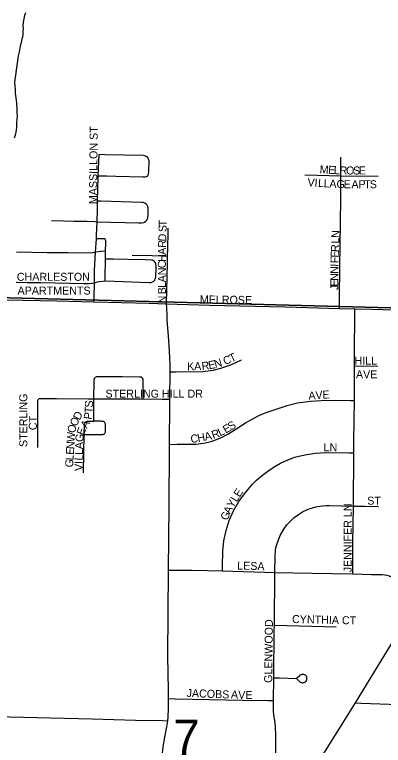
# Model space of a CAD drawing. Extents: x 1587405 to 1714697, y 1028970 to 1155083.
# Drawn here: x 1652641 to 1654947, y 1116017 to 1120584 of the extents above; entities that cross this region are included whole.
import ezdxf

# ---------------------------------------------------------------- set-up
doc = ezdxf.new("R2010")
doc.units = 0
for name, color, linetype in [('GM_X_City_Street', 7, 'Continuous'), ('GM_X_City_Street_Text', 7, 'Continuous'), ('GM_X_Minor_River', 7, 'Continuous'), ('GM_X_Section', 7, 'Continuous'), ('GM_X_Section_Text', 7, 'Continuous')]:
    doc.layers.add(name, color=color, linetype=linetype)

msp = doc.modelspace()

# ---------------------------------------------------------------- linework, layer by layer
at = {"layer": 'GM_X_City_Street'}
for points in [[(1653164.1, 1119576.2), (1653169.2, 1119709.2)], [(1653164.1, 1119576.2), (1653189, 1119575.9), (1653218.5, 1119575.5), (1653274.2, 1119574), (1653443.1, 1119569.7), (1653457.6, 1119569.8), (1653466.7, 1119572), (1653472, 1119575.6), (1653476.3, 1119580.2), (1653479.2, 1119588.8), (1653480.9, 1119600.4), (1653481.5, 1119620.5), (1653481.8, 1119650.8), (1653481.7, 1119670.7), (1653479.1, 1119680.1), (1653476.3, 1119685.9), (1653472.3, 1119691), (1653464.6, 1119697), (1653455.6, 1119700.9), (1653446, 1119702.8), (1653207.2, 1119708.5), (1653169.2, 1119709.2)], [(1654681.3, 1119577.2), (1654680.6, 1119694)], [(1653160.6, 1119418.4), (1653163.9, 1119568.5), (1653164.1, 1119576.2)], [(1654457.2, 1119582.1), (1654608.3, 1119578.3), (1654681.3, 1119577.2)], [(1654673.3, 1118748.1), (1654674, 1118820), (1654675.8, 1119001.6), (1654682.1, 1119430.2), (1654681.3, 1119577.2)], [(1654681.3, 1119577.2), (1654915.6, 1119573.9)], [(1653158.5, 1119289.2), (1653159.5, 1119364.9), (1653160.6, 1119418.4)], [(1653158.5, 1119289.2), (1653416.9, 1119281.7), (1653435.3, 1119281.7), (1653448.4, 1119284.1), (1653454.1, 1119286.9), (1653461.9, 1119292.6), (1653466.2, 1119297.6), (1653471.3, 1119305.8), (1653474.7, 1119315.1), (1653477, 1119331.4), (1653477.3, 1119358), (1653475.8, 1119374.5), (1653473.4, 1119384), (1653469.4, 1119392.8), (1653463.4, 1119400.3), (1653455.2, 1119405.7), (1653446, 1119408.9), (1653436.2, 1119410.4), (1653180.1, 1119418.4), (1653160.6, 1119418.4)], [(1652871.2, 1119296.7), (1652947, 1119295.6), (1653011.2, 1119293.6), (1653033.2, 1119293.1), (1653093, 1119292.2), (1653142.8, 1119290.1), (1653158.5, 1119289.2)], [(1653152.6, 1119183.1), (1653154.3, 1119207), (1653158.5, 1119289.2)], [(1653597.6, 1119075.3), (1653598.8, 1119131.5), (1653600.7, 1119213.5), (1653601.8, 1119249.2)], [(1653146.5, 1119098.8), (1653152.6, 1119183.1)], [(1653210.3, 1119102.6), (1653210.8, 1119159.7), (1653211, 1119167.5), (1653211, 1119171.5), (1653210.9, 1119172.9), (1653210.5, 1119174.5), (1653209.8, 1119176.9), (1653208.2, 1119180.1), (1653205.2, 1119181.6), (1653200.7, 1119182.1), (1653189.4, 1119182.3), (1653172.5, 1119182.7), (1653158.6, 1119183), (1653152.6, 1119183.1)], [(1652652.8, 1119100.4), (1652845.5, 1119097.8), (1652973.1, 1119097.5), (1653113.8, 1119094.6), (1653129.4, 1119096.3), (1653146.5, 1119098.8)], [(1653141, 1118908.3), (1653140.9, 1118984.5), (1653146.5, 1119098.8)], [(1653210.3, 1119102.6), (1653193.1, 1119104.7), (1653178.6, 1119104.2), (1653163.1, 1119101.9), (1653146.5, 1119098.8)], [(1653209.8, 1119056.5), (1653210.3, 1119102.6)], [(1653377.3, 1119081.1), (1653501.5, 1119078.2), (1653564, 1119076.3), (1653597.6, 1119075.3)], [(1653592.1, 1118776.1), (1653594.2, 1118870.7), (1653594.8, 1118934.3), (1653597, 1119042.7), (1653597.6, 1119075.3)], [(1653207.7, 1118919.5), (1653485.6, 1118908.8), (1653494.6, 1118910.2), (1653503.8, 1118913), (1653511.5, 1118917.3), (1653517.2, 1118923.5), (1653521.2, 1118932), (1653523.4, 1118942.2), (1653524.7, 1118957.3), (1653525.9, 1118989.5), (1653525.8, 1119012.7), (1653523.9, 1119025.7), (1653521.9, 1119031.8), (1653517, 1119040), (1653509.6, 1119046), (1653503.5, 1119048.3), (1653497.1, 1119049.7), (1653457.6, 1119051.2), (1653349.3, 1119053.3), (1653258.8, 1119055.3), (1653209.8, 1119056.5)], [(1653207.7, 1118919.5), (1653208.3, 1118938.9), (1653209.8, 1119056.5)], [(1652652, 1118912.4), (1652719.6, 1118910.3), (1652805.6, 1118909), (1653074.8, 1118904.4), (1653106.6, 1118904.5), (1653123.5, 1118905.6), (1653141, 1118908.3)], [(1653137.6, 1118788.4), (1653138.7, 1118817.3), (1653141, 1118908.3)], [(1653141, 1118908.3), (1653159.6, 1118913.2), (1653171.4, 1118915.8), (1653193.1, 1118918.5), (1653207.7, 1118919.5)], [(1652509.3, 1118802.1), (1652514.5, 1118802), (1652694.7, 1118799.2), (1652908, 1118795.8), (1653137.6, 1118788.4)], [(1653137.6, 1118788.4), (1653482.1, 1118780.3), (1653592.1, 1118776.1)], [(1653613.7, 1118350.6), (1653613.9, 1118397.7), (1653609.8, 1118480.8), (1653603.3, 1118576.5), (1653596.2, 1118673.4), (1653594.9, 1118705), (1653593, 1118752), (1653592.1, 1118776.1)], [(1653592.1, 1118776.1), (1653859.2, 1118767.8), (1654334.8, 1118757.2), (1654673.3, 1118748.1)], [(1654673.3, 1118748.1), (1654767.9, 1118745.5)], [(1654767.3, 1118387.3), (1654767.8, 1118477), (1654767.9, 1118706.6), (1654767.9, 1118745.5)], [(1654767.9, 1118745.5), (1654876, 1118742.5), (1655139.9, 1118735.3)], [(1653613.7, 1118350.6), (1653651.2, 1118351.1), (1653817.4, 1118353.6), (1653882.7, 1118361.8), (1653930.7, 1118373.3), (1653992.6, 1118395.8), (1654060.9, 1118426.1)], [(1654765.9, 1118171.6), (1654766.6, 1118230.7), (1654767.3, 1118387.3)], [(1654767.3, 1118387.3), (1654845, 1118388.1), (1654911.8, 1118387.6)], [(1653612.6, 1118180.8), (1653613.7, 1118350.6)], [(1653137, 1118183), (1653137.9, 1118292.5), (1653138.6, 1118300.6), (1653139, 1118304.5), (1653140.1, 1118308.7), (1653141.8, 1118312.1), (1653144.6, 1118315.6), (1653147, 1118318), (1653150.7, 1118320.3), (1653155.6, 1118321.9), (1653158.1, 1118322.5), (1653163.1, 1118323.1), (1653167.1, 1118323.2), (1653313.7, 1118321.5), (1653422.5, 1118320.1), (1653426.6, 1118320), (1653430.1, 1118319.7), (1653432.5, 1118319.2), (1653434, 1118318.6), (1653435.2, 1118317.8), (1653437.1, 1118316.4), (1653438.7, 1118315.3), (1653439.8, 1118314.1), (1653441.1, 1118312.5), (1653441.9, 1118310.7), (1653442.5, 1118308.7), (1653443.2, 1118305.4), (1653443.5, 1118302), (1653444, 1118296.6), (1653443.1, 1118215.3), (1653442.7, 1118182)], [(1652786.2, 1117879.4), (1652786.4, 1117913.9), (1652785.5, 1118164.3), (1652785.7, 1118168.7), (1652786.6, 1118173.3), (1652787.9, 1118177.6), (1652790, 1118180.5)], [(1652790, 1118180.5), (1652793.3, 1118182.7), (1652797, 1118184), (1652801.2, 1118185.1), (1652806.1, 1118185.5), (1652902.4, 1118185.7), (1653101, 1118183.1), (1653137, 1118183)], [(1653136.3, 1118043.1), (1653136, 1118064.3), (1653137, 1118183)], [(1653137, 1118183), (1653349.5, 1118182.7), (1653442.7, 1118182)], [(1653442.7, 1118182), (1653564.7, 1118181.1), (1653612.6, 1118180.8)], [(1653610.7, 1117897.6), (1653612.4, 1118151.5), (1653612.6, 1118180.8)], [(1653610.7, 1117897.6), (1653658.7, 1117898.4), (1653774.1, 1117900.2), (1653822.7, 1117905.7), (1653870.2, 1117917), (1653931.8, 1117939.1), (1653975.6, 1117960.9), (1654044.2, 1118006.1), (1654085.5, 1118033.6), (1654173.7, 1118080.2), (1654219.6, 1118100.3), (1654345.2, 1118141.3), (1654409.8, 1118156.8), (1654491.9, 1118168.8), (1654591.3, 1118173.9), (1654740.2, 1118171.9), (1654765.9, 1118171.6)], [(1654762.8, 1117845.2), (1654763.3, 1117918.6), (1654765.9, 1118171.6)], [(1653077, 1117960.5), (1653078.7, 1118021.3), (1653079.3, 1118025.6), (1653080.9, 1118030.5), (1653082.4, 1118033.4), (1653084.5, 1118036.2), (1653087.3, 1118038.6), (1653090, 1118040.2), (1653093.6, 1118041.8), (1653098, 1118042.8), (1653101.9, 1118043), (1653106.6, 1118043), (1653136.3, 1118043.1)], [(1653077, 1117960.5), (1653103.4, 1117960.4), (1653187.5, 1117959.9), (1653192.2, 1117960.3), (1653195.9, 1117961.2), (1653200.1, 1117962.8), (1653203.3, 1117964.8), (1653205.9, 1117967.1), (1653208.1, 1117970), (1653209.7, 1117973.8), (1653210.3, 1117978.1), (1653210.6, 1117996.2), (1653210.6, 1118004.1), (1653210.1, 1118012.9), (1653209.9, 1118016.8), (1653209.4, 1118021.4), (1653208.8, 1118024.6), (1653208.1, 1118028.1), (1653207.4, 1118031), (1653205.9, 1118034), (1653204.3, 1118036.5), (1653202.2, 1118038.4), (1653200.6, 1118039.5), (1653198.5, 1118040.3), (1653196.1, 1118040.9), (1653192.7, 1118041.3), (1653186.7, 1118042), (1653180.3, 1118042.3), (1653159.6, 1118042.6), (1653136.3, 1118043.1)], [(1653072.4, 1117720.7), (1653073.6, 1117842.1), (1653077, 1117960.5)], [(1653603.7, 1117112.7), (1653605.1, 1117314.4), (1653607.9, 1117511.3), (1653610.6, 1117872.5), (1653610.7, 1117897.6)], [(1653940.8, 1117107.1), (1653941.3, 1117136.6), (1653942.8, 1117230.4), (1653949.7, 1117295.7), (1653963.3, 1117360.5), (1653983.6, 1117423.3), (1654010.5, 1117483.3), (1654042.7, 1117540.6), (1654078.2, 1117589.9), (1654098.3, 1117612.8), (1654129.4, 1117649), (1654154.3, 1117673.8), (1654182.5, 1117698.9), (1654225.1, 1117730.3), (1654265.3, 1117757.7), (1654304.7, 1117780.2), (1654346.2, 1117800.2), (1654392.6, 1117817.2), (1654456.4, 1117833), (1654521.1, 1117843.1), (1654586.5, 1117846.8), (1654733, 1117845.4), (1654762.8, 1117845.2)], [(1654759.5, 1117512.8), (1654762.8, 1117845.2)], [(1654269.1, 1117096.9), (1654269.4, 1117133.1), (1654269.7, 1117168.7), (1654269.9, 1117200.1), (1654272.6, 1117237.7), (1654275.2, 1117253.6), (1654284.3, 1117284.3), (1654302.7, 1117329.1), (1654324.8, 1117368.5), (1654343.8, 1117394.6), (1654366.3, 1117417.3), (1654390.1, 1117440.1), (1654415.8, 1117460.2), (1654441.5, 1117477.1), (1654477.2, 1117492.4), (1654503.8, 1117501), (1654525.5, 1117507), (1654550.6, 1117512.3), (1654566.9, 1117514.5), (1654588.8, 1117516.4), (1654611.3, 1117516.5), (1654759.5, 1117512.8)], [(1654755.9, 1117088.6), (1654756.2, 1117131.5), (1654757.4, 1117277.9), (1654759.5, 1117512.8)], [(1654759.5, 1117512.8), (1654830.4, 1117512.1), (1654917, 1117510.6)], [(1653603.7, 1116309.7), (1653603.9, 1116362), (1653600.1, 1116575.4), (1653603.7, 1117112.7)], [(1653603.7, 1117112.7), (1653651.9, 1117112.4), (1653751, 1117112), (1653940.8, 1117107.1)], [(1653940.8, 1117107.1), (1654269.1, 1117096.9)], [(1654266.2, 1116767.9), (1654269.1, 1117096.9)], [(1654269.1, 1117096.9), (1654502.9, 1117092.5), (1654629.3, 1117091), (1654755.9, 1117088.6)], [(1654755.9, 1117088.6), (1654873.6, 1117085), (1654910, 1117085), (1654939.4, 1117084), (1654955.5, 1117082.8), (1654969.4, 1117080.8), (1654983.1, 1117076.8), (1654997, 1117071.1), (1655011.7, 1117063.6), (1655050.7, 1117041.6), (1655110.1, 1117003.9), (1655167.4, 1116969.4), (1655188.4, 1116956.7)], [(1654773.4, 1116282.7), (1654980.4, 1116620.8), (1655170.7, 1116928)], [(1654261.9, 1116439.3), (1654265.2, 1116735.7), (1654266.2, 1116767.9)], [(1654266.2, 1116767.9), (1654651.3, 1116757.7)], [(1654261.9, 1116439.3), (1654297.6, 1116438.3), (1654403.7, 1116434.1), (1654407.1, 1116433), (1654409.6, 1116430.9), (1654413.1, 1116426.9), (1654416.8, 1116422.5), (1654421.3, 1116417.2), (1654424.5, 1116414.2), (1654428.7, 1116411.5), (1654435.2, 1116409.3), (1654440.3, 1116408.3), (1654444.6, 1116408.2), (1654448.7, 1116409), (1654452.8, 1116410.1), (1654457.3, 1116412.3), (1654461.3, 1116415.5), (1654463.8, 1116418.3), (1654465.6, 1116420.9), (1654467.3, 1116424.2), (1654468, 1116427.3), (1654468.5, 1116430.8), (1654469.1, 1116435), (1654469, 1116438.8), (1654468.5, 1116442.2), (1654467.7, 1116446), (1654466.3, 1116448.7), (1654464.3, 1116451.5), (1654461.9, 1116454.3), (1654459.1, 1116456.2), (1654455.2, 1116457.8), (1654449.9, 1116459.2), (1654444, 1116459.7), (1654437.5, 1116459), (1654432.5, 1116457.5), (1654427.7, 1116455.2), (1654423.6, 1116452.7), (1654417.8, 1116448), (1654413.6, 1116443.7), (1654404.8, 1116435.7)], [(1654260.4, 1116296.6), (1654261.9, 1116439.3)], [(1653599.1, 1116171.3), (1653601.2, 1116193), (1653603.5, 1116247.2), (1653603.7, 1116309.7)], [(1653603.7, 1116309.7), (1653646.3, 1116308.7), (1654067.4, 1116298.9), (1654229.6, 1116297.2), (1654260.4, 1116296.6)], [(1654274.2, 1115883.9), (1654275.5, 1115917.7), (1654275.4, 1115987.3), (1654275.3, 1116081.6), (1654273.3, 1116132.3), (1654271.3, 1116160.7), (1654266, 1116183.2), (1654261.3, 1116208.6), (1654260.1, 1116231.7), (1654260.4, 1116296.6)], [(1654519.2, 1115877.9), (1654574.6, 1115966.3), (1654773.4, 1116282.7)], [(1654773.4, 1116282.7), (1654808.5, 1116279.8), (1655100.5, 1116269.7), (1655263, 1116268)], [(1651548.2, 1116254.6), (1651606.2, 1116242.1), (1651673.1, 1116227.7), (1651737.7, 1116219.9), (1651802.7, 1116215.5), (1652064, 1116208.6), (1652521.4, 1116196.9), (1653126, 1116181.9), (1653396.7, 1116174.8), (1653565.2, 1116171.9), (1653599.1, 1116171.3)], [(1653578.5, 1116057.7), (1653593.9, 1116133.7), (1653599.1, 1116171.3)], [(1653562.5, 1115895.8), (1653566.7, 1115971.6), (1653572.2, 1116020.8), (1653577.7, 1116053.3), (1653578.5, 1116057.7)]]:
    msp.add_lwpolyline(points, dxfattribs=at)
at = {"layer": 'GM_X_Minor_River'}
msp.add_lwpolyline([(1652639.7, 1119812.9), (1652646, 1119830.8), (1652650.4, 1119848.8), (1652652.8, 1119864.8), (1652655.1, 1119880.8), (1652655.7, 1119908.9), (1652658.1, 1119930.9), (1652658.5, 1119950.9), (1652656.9, 1119971), (1652657.4, 1119995.1), (1652654.2, 1120031.2), (1652650.8, 1120063.4), (1652647.4, 1120093.6), (1652645.9, 1120117.7), (1652644.3, 1120137.8), (1652642.7, 1120157.8), (1652645.1, 1120177.8), (1652649.7, 1120205.8), (1652652.3, 1120235.9), (1652657, 1120265.9), (1652661.7, 1120297.9), (1652666.2, 1120325.8), (1652670.8, 1120351.8), (1652675.3, 1120375.8), (1652679.8, 1120397.8), (1652686.2, 1120417.7), (1652688.5, 1120433.7), (1652692.8, 1120445.7), (1652695.1, 1120459.6), (1652695.3, 1120469.7), (1652695.5, 1120481.7), (1652695.8, 1120495.7), (1652694.2, 1120513.8), (1652696.6, 1120535.8), (1652701.1, 1120557.8), (1652705.6, 1120579.8), (1652711.9, 1120597.7)], dxfattribs=at)
at = {"layer": 'GM_X_Section'}
for points in [[(1656339.6, 1124095.9), (1656263, 1118717.5), (1651255.5, 1118849.2), (1651252.7, 1118939.3), (1651349.7, 1124201.4)], [(1651255.5, 1118849.2), (1656263, 1118717.5), (1656195.7, 1113439), (1651152, 1113557.3), (1651155.1, 1113643.3)]]:
    msp.add_lwpolyline(points, close=True, dxfattribs=at)

# ---------------------------------------------------------------- texts
at = {"layer": 'GM_X_City_Street_Text'}
for s, rotation, p in [('MASSILLON ST', 89.4221, (1653156.2, 1119399.1)), ('M', 356.2271, (1654547.8, 1119593.4)), ('E', 356.241, (1654600.5, 1119590)), ('L', 356.6198, (1654636, 1119587.6)), ('R', 358.8894, (1654673.3, 1119585.5)), ('O', 359.9703, (1654713.9, 1119584.7)), ('S', 359.9956, (1654757.9, 1119584.7)), ('E', 359.9956, (1654793.1, 1119584.7)), ('V', 356.2819, (1654471.8, 1119512)), ('I', 356.2383, (1654515.7, 1119509.2)), ('L', 356.3048, (1654537.7, 1119507.7)), ('L', 356.4039, (1654572.9, 1119505.4)), ('A', 357.0206, (1654608.7, 1119503.2)), ('G', 358.1238, (1654653.6, 1119500.9)), ('E', 359.1027, (1654698.5, 1119499.4)), ('A', 359.8912, (1654747.7, 1119498.7)), ('P', 359.9956, (1654791.8, 1119498.7)), ('T', 359.9956, (1654827, 1119498.7)), ('S', 359.9956, (1654862.2, 1119498.7)), ('T', 89.9956, (1653591.8, 1119260.2)), ('S', 89.6693, (1653591.6, 1119224.7)), ('D', 87.5294, (1653589.3, 1119165.5)), ('N', 87.9234, (1654672.1, 1119187.5)), ('R', 87.6676, (1653587.6, 1119125.9)), ('L', 87.9325, (1654670.8, 1119152.3)), ('A', 89.6939, (1653587.4, 1119082.4)), ('E', 87.9234, (1654667.6, 1119064.3)), ('R', 87.9112, (1654668.9, 1119099.5)), ('H', 89.9781, (1653587.4, 1119038.5)), ('F', 87.9507, (1654666.3, 1119029.2)), ('C', 89.994, (1653587.4, 1118998.9)), ('I', 88.4696, (1654665.8, 1119007.3)), ('CHARLESTON', 0, (1652655.2, 1118920.3)), ('N', 89.9928, (1653587.4, 1118954.9)), ('N', 89.5409, (1654665.4, 1118963.6)), ('A', 89.9781, (1653587.4, 1118910.9)), ('N', 89.9781, (1654665.4, 1118919.7)), ('E', 89.9807, (1654665.4, 1118884.5)), ('APARTMENTS', 0, (1652659.6, 1118834.2)), ('L', 89.9956, (1653587.4, 1118875.7)), ('B', 89.994, (1653587.4, 1118836.1)), ('J', 89.9563, (1654665.4, 1118862.4)), ('N', 90, (1653587.4, 1118778.9)), ('MELROSE', 359.2365, (1653799.3, 1118779.5)), ('T', 25.9207, (1653997.1, 1118409.2)), ('E', 10.4865, (1653857, 1118367)), ('N', 16.3907, (1653897.1, 1118374.8)), ('C', 21.3591, (1653956.2, 1118393.1)), ('HILL', 0, (1654767.2, 1118396.7)), ('K', 0.4153, (1653720.1, 1118361.5)), ('A', 0.432, (1653764.1, 1118361.8)), ('R', 5.8034, (1653813.2, 1118362.4)), ('AVE', 0, (1654776, 1118310.7)), ('STERLING HILL DR', 0, (1653209.6, 1118189.9)), ('STERLING', 90, (1652720.6, 1117881.3)), ('A', 4.4406, (1654480.4, 1118176.6)), ('V', 4.451, (1654524.3, 1118180.1)), ('E', 3.0616, (1654567.8, 1118183.4)), ('S', 87.5296, (1653130.3, 1118127.1)), ('D', 62.458, (1653047.9, 1118045.4)), ('T', 86.5065, (1653128.1, 1118091)), ('CT', 90, (1652780.2, 1117986.9)), ('O', 61.1662, (1653026.1, 1118005.7)), ('P', 80.2397, (1653121.5, 1118050.4)), ('O', 79.4703, (1653019.5, 1117966.4)), ('A', 59.4817, (1653092.3, 1117994)), ('E', 30.1259, (1653961.3, 1117964.5)), ('S', 31.7158, (1653993.1, 1117982.9)), ('W', 86.4834, (1653016.2, 1117911)), ('E', 69.4567, (1653073.7, 1117951.2)), ('H', 10.0962, (1653788.3, 1117911.7)), ('A', 13.2341, (1653834.5, 1117920)), ('R', 19.5718, (1653883.2, 1117931.8)), ('L', 25.6115, (1653925.8, 1117947.2)), ('G', 83.5174, (1653069.4, 1117910.6)), ('C', 3.8399, (1653742.9, 1117908.3)), ('E', 86.5004, (1653011.4, 1117831.9)), ('N', 86.5023, (1653013.5, 1117867.1)), ('A', 88.7323, (1653068.5, 1117867.8)), ('LN', 0, (1654573.6, 1117855.5)), ('L', 86.5004, (1653009.2, 1117796.8)), ('L', 88.9892, (1653067.3, 1117797.4)), ('L', 89.0279, (1653067.9, 1117832.7)), ('G', 86.5014, (1653006.5, 1117752.9)), ('I', 89.0397, (1653067, 1117775.5)), ('V', 88.9945, (1653066.2, 1117731.4)), ('E', 57.4995, (1654048.8, 1117563.9)), ('Y', 58.6989, (1654007.2, 1117496.9)), ('L', 57.5833, (1654030, 1117534.2)), ('ST', 0, (1654846.4, 1117521.1)), ('JENNIFER LN', 90, (1654749, 1117098.1)), ('G', 66.2017, (1653970.9, 1117418.6)), ('A', 63.9334, (1653988.5, 1117458.4)), ('LESA', 358.3643, (1654032.6, 1117116.3)), ('CYNTHIA CT', 358.6369, (1654375.8, 1116781.9)), ('GLENWOOD', 89.2937, (1654251.8, 1116407.1)), ('JACOBS', 357.7943, (1653715.9, 1116319.9)), ('A', 356.7195, (1653993.3, 1116311.1)), ('V', 357.831, (1654038.3, 1116308.5)), ('E', 359.8075, (1654084.2, 1116306.8))]:
    msp.add_text(s, height=50, rotation=rotation, dxfattribs=at).set_placement(p)
at = {"layer": 'GM_X_Section_Text'}
msp.add_text('7', height=221, rotation=0, dxfattribs=at).set_placement((1653634.2, 1115957.1))

doc.saveas('drawing.dxf')
